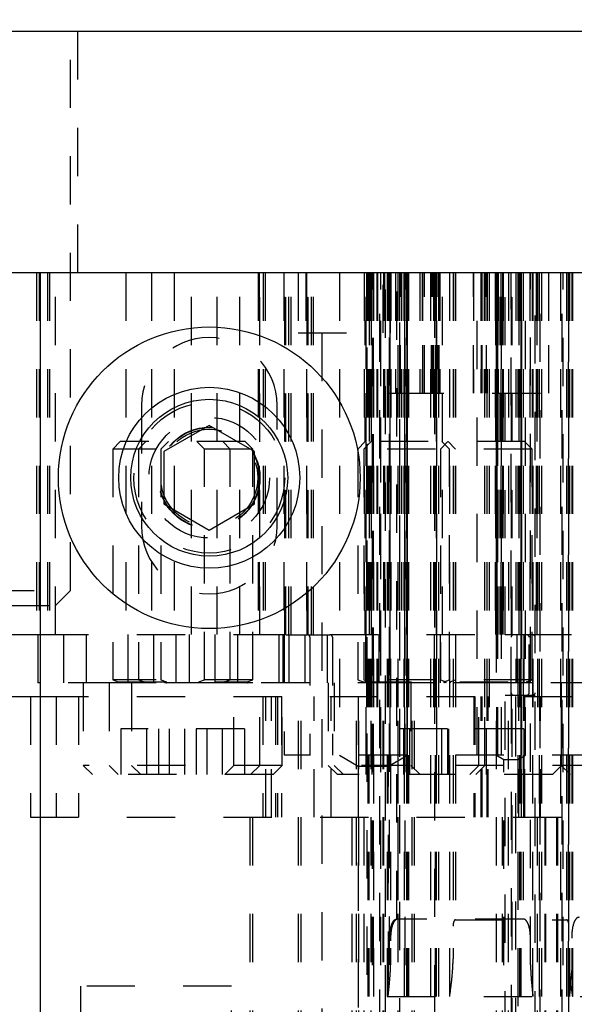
# Model space of a CAD drawing. Header units: inches. Extents: x 1880 to 2363, y -453 to -54.
# Tile 482 of 656: x 1924.66 to 1925.81, y -148.96 to -146.92. Entities that reach past the tile are written whole.
import ezdxf

# ---------------------------------------------------------------- set-up
doc = ezdxf.new("R2010")
doc.units = ezdxf.units.IN
doc.header["$LTSCALE"] = 0.5
doc.header["$MEASUREMENT"] = 0
doc.linetypes.add('HIDDEN', pattern=[0.225, 0.15, -0.075])
doc.layers.add('SID-M-H', color=4, linetype='HIDDEN')
doc.layers.add('SID-M-S', color=105, linetype='Continuous')

msp = doc.modelspace()

# ---------------------------------------------------------------- linework, layer by layer
at = {"layer": 'SID-M-H'}
for p, q in [((1924.78042, -147.4432), (1924.78042, -145.3832)), ((1924.76492, -148.10195), (1924.76492, -146.89497)), ((1924.69492, -147.4432), (1924.69492, -148.1932)), ((1924.70028, -147.4432), (1924.70028, -148.1932)), ((1924.71768, -147.4432), (1924.71768, -148.1932)), ((1924.72178, -147.4432), (1924.72178, -148.1932)), ((1924.73367, -148.1932), (1924.73367, -147.4432)), ((1924.87942, -147.4432), (1924.87942, -148.1932)), ((1924.93281, -147.4432), (1924.93281, -148.1932)), ((1924.97942, -147.4432), (1924.97942, -148.1932)), ((1925.01542, -148.1932), (1925.01542, -147.4432)), ((1925.06881, -148.1932), (1925.06881, -147.4432)), ((1925.11542, -148.1932), (1925.11542, -147.4432)), ((1925.15354, -147.4432), (1925.15354, -148.1932)), ((1925.15548, -147.4432), (1925.15548, -148.1932)), ((1925.15742, -148.1937), (1925.15742, -147.4432)), ((1925.16396, -147.4432), (1925.16396, -148.1932)), ((1925.16838, -147.4432), (1925.16838, -148.1932)), ((1925.20693, -147.4432), (1925.20693, -148.1932)), ((1925.20887, -148.1932), (1925.20887, -147.4432)), ((1925.21081, -148.1937), (1925.21081, -147.4432)), ((1925.21735, -148.1932), (1925.21735, -147.4432)), ((1925.22176, -148.1932), (1925.22176, -147.4432)), ((1925.2368, -147.4432), (1925.2368, -147.5682)), ((1925.25242, -147.4432), (1925.25242, -147.5682)), ((1925.25354, -147.4432), (1925.25354, -148.1932)), ((1925.25548, -148.1932), (1925.25548, -147.4432)), ((1925.25742, -148.1937), (1925.25742, -147.4432)), ((1925.26396, -148.1932), (1925.26396, -147.4432)), ((1925.26838, -148.1932), (1925.26838, -147.4432)), ((1925.32211, -147.4432), (1925.32211, -148.4432)), ((1925.37354, -147.4432), (1925.37354, -148.1932)), ((1925.37548, -148.1932), (1925.37548, -147.4432)), ((1925.37742, -148.4432), (1925.37742, -147.4432)), ((1925.37781, -147.4432), (1925.37781, -148.4432)), ((1925.37981, -147.4432), (1925.37981, -148.4432)), ((1925.38081, -147.4432), (1925.38081, -149.5082)), ((1925.38281, -147.4432), (1925.38281, -149.5082)), ((1925.38396, -148.1932), (1925.38396, -147.4432)), ((1925.38581, -147.4432), (1925.38581, -148.4432)), ((1925.38692, -147.4432), (1925.38692, -148.1932)), ((1925.38781, -147.4432), (1925.38781, -148.4432)), ((1925.38838, -148.1932), (1925.38838, -147.4432)), ((1925.39081, -150.4782), (1925.39081, -147.4432)), ((1925.39142, -147.4432), (1925.39142, -148.4432)), ((1925.39242, -147.4432), (1925.39242, -149.5082)), ((1925.39281, -150.4782), (1925.39281, -147.4432)), ((1925.39912, -147.4432), (1925.39912, -148.4432)), ((1925.39942, -147.4432), (1925.39942, -148.1932)), ((1925.40112, -147.4432), (1925.40112, -148.4432)), ((1925.40581, -153.2282), (1925.40581, -147.4432)), ((1925.40742, -148.4432), (1925.40742, -147.4432)), ((1925.40781, -150.4782), (1925.40781, -147.4432)), ((1925.41242, -147.5682), (1925.41242, -147.4432)), ((1925.41354, -147.4432), (1925.41354, -148.1932)), ((1925.41548, -147.4432), (1925.41548, -148.1932)), ((1925.41742, -150.9782), (1925.41742, -147.4432)), ((1925.42081, -147.4432), (1925.42081, -148.9432)), ((1925.42192, -147.4432), (1925.42192, -147.6932)), ((1925.42281, -148.9432), (1925.42281, -147.4432)), ((1925.42396, -147.4432), (1925.42396, -148.1932)), ((1925.42439, -147.4432), (1925.42439, -147.6932)), ((1925.42456, -147.4432), (1925.42456, -148.4432)), ((1925.42581, -148.87725), (1925.42581, -147.4432)), ((1925.42742, -148.4432), (1925.42742, -147.4432)), ((1925.42781, -147.4432), (1925.42781, -148.87725)), ((1925.42805, -147.5682), (1925.42805, -147.4432)), ((1925.42838, -147.4432), (1925.42838, -148.1932)), ((1925.43842, -147.4432), (1925.43842, -147.6932)), ((1925.44081, -148.78248), (1925.44081, -147.4432)), ((1925.44281, -147.4432), (1925.44281, -148.78248)), ((1925.44342, -147.6932), (1925.44342, -147.4432)), ((1925.44647, -147.4432), (1925.44647, -148.1932)), ((1925.44742, -149.44671), (1925.44742, -147.4432)), ((1925.44842, -147.6932), (1925.44842, -147.4432)), ((1925.45088, -147.4432), (1925.45088, -148.1932)), ((1925.45536, -147.4432), (1925.45536, -148.4432)), ((1925.45564, -147.4432), (1925.45564, -148.4432)), ((1925.45628, -147.4432), (1925.45628, -149.5232)), ((1925.45742, -148.4432), (1925.45742, -147.4432)), ((1925.45801, -150.4782), (1925.45801, -147.4432)), ((1925.45828, -150.4782), (1925.45828, -147.4432)), ((1925.45936, -147.4432), (1925.45936, -148.1932)), ((1925.461, -147.4432), (1925.461, -149.51827)), ((1925.46123, -147.4432), (1925.46123, -148.4432)), ((1925.46128, -147.4432), (1925.46128, -149.51847)), ((1925.4613, -147.4432), (1925.4613, -149.51831)), ((1925.4613, -148.1932), (1925.4613, -147.4432)), ((1925.46201, -148.4432), (1925.46201, -147.4432)), ((1925.46228, -148.4432), (1925.46228, -147.4432)), ((1925.46274, -148.4432), (1925.46274, -147.4432)), ((1925.46413, -147.4432), (1925.46413, -149.5232)), ((1925.46492, -147.4432), (1925.46492, -148.4432)), ((1925.46521, -147.4432), (1925.46521, -149.51898)), ((1925.48842, -147.4432), (1925.48842, -147.6932)), ((1925.49342, -147.4432), (1925.49342, -147.6932)), ((1925.49381, -147.4432), (1925.49381, -147.6932)), ((1925.49481, -147.6932), (1925.49481, -147.4432)), ((1925.49842, -147.6932), (1925.49842, -147.4432)), ((1925.51049, -147.4432), (1925.51049, -149.5232)), ((1925.51244, -147.6932), (1925.51244, -147.4432)), ((1925.51492, -147.6932), (1925.51492, -147.4432)), ((1925.51678, -147.4432), (1925.51678, -148.4432)), ((1925.51681, -147.4432), (1925.51681, -147.6932)), ((1925.51748, -147.4432), (1925.51748, -148.4432)), ((1925.51781, -147.6932), (1925.51781, -147.4432)), ((1925.51942, -150.9782), (1925.51942, -147.4432)), ((1925.52007, -147.4432), (1925.52007, -149.50891)), ((1925.52181, -147.6932), (1925.52181, -147.4432)), ((1925.52242, -147.4432), (1925.52242, -149.5082)), ((1925.52281, -147.6932), (1925.52281, -147.4432)), ((1925.52292, -148.1932), (1925.52292, -147.4432)), ((1925.52342, -148.4432), (1925.52342, -147.4432)), ((1925.52681, -147.6932), (1925.52681, -147.4432)), ((1925.52742, -147.4432), (1925.52742, -149.5632)), ((1925.52781, -147.4432), (1925.52781, -147.6932)), ((1925.52869, -147.6932), (1925.52869, -147.4432)), ((1925.52969, -147.4432), (1925.52969, -147.6932)), ((1925.53542, -148.1932), (1925.53542, -147.4432)), ((1925.55042, -148.9432), (1925.55042, -147.4432)), ((1925.55742, -147.4432), (1925.55742, -148.86525)), ((1925.55808, -147.4432), (1925.55808, -148.1932)), ((1925.56242, -147.4432), (1925.56242, -148.78399)), ((1925.59942, -147.4432), (1925.59942, -147.6932)), ((1925.59978, -147.6932), (1925.59978, -147.4432)), ((1925.60742, -148.4432), (1925.60742, -147.4432)), ((1925.61492, -147.4432), (1925.61492, -147.6932)), ((1925.61592, -147.6932), (1925.61592, -147.4432)), ((1925.61681, -147.4432), (1925.61681, -147.6932)), ((1925.61781, -147.6932), (1925.61781, -147.4432)), ((1925.62181, -147.4432), (1925.62181, -147.6932)), ((1925.62242, -147.4432), (1925.62242, -148.4432)), ((1925.62281, -147.4432), (1925.62281, -147.6932)), ((1925.62681, -147.6932), (1925.62681, -147.4432)), ((1925.62742, -147.4432), (1925.62742, -148.4432)), ((1925.62781, -147.4432), (1925.62781, -147.6932)), ((1925.63242, -147.4432), (1925.63242, -148.4432)), ((1925.6442, -147.4432), (1925.6442, -148.1932)), ((1925.64604, -147.4432), (1925.64604, -148.1932)), ((1925.64614, -148.1932), (1925.64614, -147.4432)), ((1925.64647, -148.1932), (1925.64647, -147.4432)), ((1925.64742, -149.07171), (1925.64742, -147.4432)), ((1925.64798, -147.4432), (1925.64798, -148.1932)), ((1925.64808, -148.4432), (1925.64808, -147.4432)), ((1925.64981, -147.6932), (1925.64981, -147.4432)), ((1925.64992, -148.4432), (1925.64992, -147.4432)), ((1925.65081, -147.4432), (1925.65081, -147.6932)), ((1925.65088, -148.1932), (1925.65088, -147.4432)), ((1925.65462, -148.1932), (1925.65462, -147.4432)), ((1925.65646, -147.4432), (1925.65646, -148.1932)), ((1925.65742, -148.4432), (1925.65742, -147.4432)), ((1925.65903, -148.1932), (1925.65903, -147.4432)), ((1925.65936, -148.1932), (1925.65936, -147.4432)), ((1925.65992, -147.4432), (1925.65992, -148.1932)), ((1925.66088, -147.4432), (1925.66088, -148.1932)), ((1925.6613, -148.1932), (1925.6613, -147.4432)), ((1925.66492, -148.1937), (1925.66492, -147.4432)), ((1925.67242, -147.4432), (1925.67242, -148.1932)), ((1925.67742, -148.3187), (1925.67742, -147.4432)), ((1925.67808, -148.1932), (1925.67808, -147.4432)), ((1925.67992, -148.1937), (1925.67992, -147.4432)), ((1925.68742, -147.4432), (1925.68742, -148.2932)), ((1925.69149, -147.4432), (1925.69149, -149.51455)), ((1925.69315, -147.4432), (1925.69315, -148.1932)), ((1925.69408, -148.1932), (1925.69408, -147.4432)), ((1925.69503, -147.4432), (1925.69503, -149.5141)), ((1925.6975, -147.4432), (1925.6975, -149.51378)), ((1925.69808, -148.4432), (1925.69808, -147.4432)), ((1925.6986, -147.4432), (1925.6986, -148.1932)), ((1925.69992, -148.4432), (1925.69992, -147.4432)), ((1925.70281, -147.4432), (1925.70281, -148.78248)), ((1925.70742, -148.4432), (1925.70742, -147.4432)), ((1925.71647, -147.4432), (1925.71647, -148.1932)), ((1925.71781, -148.87725), (1925.71781, -147.4432)), ((1925.72088, -147.4432), (1925.72088, -148.1932)), ((1925.72242, -147.4432), (1925.72242, -148.4432)), ((1925.72281, -148.9432), (1925.72281, -147.4432)), ((1925.72742, -149.43171), (1925.72742, -147.4432)), ((1925.72936, -147.4432), (1925.72936, -148.1932)), ((1925.7313, -148.1932), (1925.7313, -147.4432)), ((1925.73242, -147.4432), (1925.73242, -148.4432)), ((1925.73581, -147.4432), (1925.73581, -149.50885)), ((1925.73781, -153.2282), (1925.73781, -147.4432)), ((1925.74081, -147.4432), (1925.74081, -149.5082)), ((1925.75506, -147.4432), (1925.75506, -147.6932)), ((1925.75542, -147.6932), (1925.75542, -147.4432)), ((1925.78018, -147.4432), (1925.78018, -149.5082)), ((1925.78318, -153.2282), (1925.78318, -147.4432)), ((1925.78518, -150.4782), (1925.78518, -147.4432)), ((1925.79242, -147.4432), (1925.79242, -149.5082)), ((1925.79544, -147.4432), (1925.79544, -149.50848)), ((1925.79652, -149.7282), (1925.79652, -147.4432)), ((1925.79742, -153.2282), (1925.79742, -147.4432)), ((1925.79818, -147.4432), (1925.79818, -148.9432)), ((1925.7985, -147.4432), (1925.7985, -149.5082)), ((1925.80318, -147.4432), (1925.80318, -148.87725)), ((1925.80442, -147.4432), (1925.80442, -148.9432)), ((1925.2368, -147.5682), (1925.42805, -147.5682)), ((1925.28552, -147.5682), (1925.28552, -149.0982)), ((1925.37932, -149.0982), (1925.37932, -147.5682)), ((1925.42192, -147.6932), (1925.49381, -147.6932)), ((1925.43842, -147.6932), (1925.75542, -147.6932)), ((1924.91192, -147.7182), (1924.91192, -147.9682)), ((1925.19292, -147.9682), (1925.19292, -147.7182)), ((1924.86792, -147.7932), (1924.85242, -147.8087)), ((1925.12692, -147.7932), (1924.86792, -147.7932)), ((1924.92131, -147.7932), (1924.90581, -147.8087)), ((1924.96792, -147.7932), (1924.95242, -147.8087)), ((1925.04242, -147.8087), (1925.02692, -147.7932)), ((1925.09581, -147.8087), (1925.08031, -147.7932)), ((1925.14242, -147.8087), (1925.12692, -147.7932)), ((1925.37542, -147.7932), (1925.35992, -147.8087)), ((1925.38792, -147.7932), (1925.37242, -147.8087)), ((1925.70558, -147.7932), (1925.37542, -147.7932)), ((1925.54658, -147.7932), (1925.53108, -147.8087)), ((1925.54992, -147.8087), (1925.53442, -147.7932)), ((1925.56242, -147.8087), (1925.54692, -147.7932)), ((1925.72108, -147.8087), (1925.70558, -147.7932)), ((1925.14242, -147.8087), (1924.85242, -147.8087)), ((1924.85242, -147.8087), (1924.85242, -148.28717)), ((1924.90581, -147.8087), (1924.90581, -148.28717)), ((1924.95242, -147.8087), (1924.95242, -148.28717)), ((1925.04242, -148.28717), (1925.04242, -147.8087)), ((1925.09581, -148.28717), (1925.09581, -147.8087)), ((1925.14242, -148.28717), (1925.14242, -147.8087)), ((1925.72108, -147.8087), (1925.35992, -147.8087)), ((1925.35992, -147.8087), (1925.35992, -148.28717)), ((1925.37242, -147.8087), (1925.37242, -148.28717)), ((1925.53108, -147.8087), (1925.53108, -148.28717)), ((1925.54992, -148.28717), (1925.54992, -147.8087)), ((1925.72108, -148.28717), (1925.72108, -147.8087)), ((1924.38992, -148.10195), (1924.76492, -148.10195)), ((1924.73367, -148.1332), (1924.76492, -148.10195)), ((1924.42117, -148.1332), (1924.73367, -148.1332)), ((1924.70242, -148.1932), (1926.95242, -148.1932)), ((1924.75081, -148.1932), (1924.75081, -148.2932)), ((1924.79742, -148.1932), (1924.79742, -148.2932)), ((1924.88345, -148.1932), (1924.88345, -148.2932)), ((1924.93683, -148.1932), (1924.93683, -148.2932)), ((1924.98345, -148.1932), (1924.98345, -148.2932)), ((1925.0114, -148.2932), (1925.0114, -148.1932)), ((1925.06478, -148.2932), (1925.06478, -148.1932)), ((1925.1114, -148.2932), (1925.1114, -148.1932)), ((1925.20742, -148.1937), (1925.15742, -148.1937)), ((1925.19742, -148.2932), (1925.19742, -148.1932)), ((1925.20492, -148.1932), (1925.20492, -148.2932)), ((1925.20742, -148.1937), (1925.20742, -148.4432)), ((1925.21081, -148.1937), (1925.25581, -148.1937)), ((1925.21742, -148.1932), (1925.21742, -148.2932)), ((1925.25081, -148.2932), (1925.25081, -148.1932)), ((1925.25742, -148.1937), (1925.30242, -148.1937)), ((1925.29742, -148.2932), (1925.29742, -148.1932)), ((1925.37608, -148.1932), (1925.37608, -148.2932)), ((1925.39095, -148.1932), (1925.39095, -148.2932)), ((1925.40345, -148.1932), (1925.40345, -148.2932)), ((1925.5189, -148.2932), (1925.5189, -148.1932)), ((1925.5314, -148.2932), (1925.5314, -148.1932)), ((1925.56211, -148.1932), (1925.56211, -148.2932)), ((1925.72742, -148.1937), (1925.66492, -148.1937)), ((1925.69006, -148.2932), (1925.69006, -148.1932)), ((1925.70492, -148.2932), (1925.70492, -148.1932)), ((1925.71742, -148.2932), (1925.71742, -148.1932)), ((1925.26081, -148.1987), (1925.26081, -148.4432)), ((1925.30742, -148.1987), (1925.30742, -148.4432)), ((1925.71492, -148.3137), (1925.71492, -148.1987)), ((1926.85992, -148.2932), (1924.70242, -148.2932)), ((1924.79142, -148.2932), (1924.79142, -148.4642)), ((1924.84481, -148.2932), (1924.84481, -148.4642)), ((1925.14242, -148.28717), (1924.85242, -148.28717)), ((1924.85242, -148.28717), (1924.86373, -148.29128)), ((1925.14242, -148.29281), (1924.85242, -148.29281)), ((1924.85242, -148.29281), (1924.85242, -148.2932)), ((1924.86373, -148.29128), (1925.13112, -148.29128)), ((1924.89142, -148.2932), (1924.89142, -148.4642)), ((1924.90581, -148.28717), (1924.91711, -148.29128)), ((1924.90581, -148.29281), (1924.90581, -148.2932)), ((1924.95242, -148.28717), (1924.96373, -148.29128)), ((1924.95242, -148.29281), (1924.95242, -148.2932)), ((1925.03112, -148.29128), (1925.04242, -148.28717)), ((1925.04242, -148.2932), (1925.04242, -148.29281)), ((1925.0845, -148.29128), (1925.09581, -148.28717)), ((1925.09581, -148.2932), (1925.09581, -148.29281)), ((1925.10342, -148.4642), (1925.10342, -148.2932)), ((1925.13112, -148.29128), (1925.14242, -148.28717)), ((1925.14242, -148.2932), (1925.14242, -148.29281)), ((1925.15681, -148.4642), (1925.15681, -148.2932)), ((1925.20342, -148.4642), (1925.20342, -148.2932)), ((1925.29892, -148.2932), (1925.29892, -148.4642)), ((1925.31142, -148.2932), (1925.31142, -148.4642)), ((1925.72108, -148.28717), (1925.35992, -148.28717)), ((1925.35992, -148.28717), (1925.37123, -148.29128)), ((1925.72108, -148.29281), (1925.35992, -148.29281)), ((1925.35992, -148.29281), (1925.35992, -148.2932)), ((1925.37123, -148.29128), (1925.70978, -148.29128)), ((1925.37242, -148.28717), (1925.38373, -148.29128)), ((1925.37242, -148.29281), (1925.37242, -148.2932)), ((1925.47008, -148.2932), (1925.47008, -148.4642)), ((1925.53108, -148.28717), (1925.54239, -148.29128)), ((1925.53108, -148.29281), (1925.53108, -148.2932)), ((1925.53862, -148.29128), (1925.54992, -148.28717)), ((1925.54992, -148.2932), (1925.54992, -148.29281)), ((1925.55112, -148.29128), (1925.56242, -148.28717)), ((1925.61092, -148.4642), (1925.61092, -148.2932)), ((1925.62342, -148.4642), (1925.62342, -148.2932)), ((1925.70978, -148.29128), (1925.72108, -148.28717)), ((1925.72108, -148.2932), (1925.72108, -148.29281)), ((1925.78142, -148.2932), (1925.78142, -148.4642)), ((1925.78208, -148.4642), (1925.78208, -148.2932)), ((1924.68192, -148.32171), (1924.68192, -148.57171)), ((1924.70242, -148.32171), (1926.95242, -148.32171)), ((1924.73531, -148.32171), (1924.73531, -148.57171)), ((1924.78192, -148.32171), (1924.78192, -148.57171)), ((1925.16331, -148.32171), (1925.16331, -148.57171)), ((1925.16983, -148.57171), (1925.16983, -148.32171)), ((1925.18136, -148.57171), (1925.18136, -148.32171)), ((1925.18942, -148.32171), (1925.18942, -148.57171)), ((1925.19384, -148.32171), (1925.19384, -148.57171)), ((1925.20192, -148.32171), (1925.20192, -148.57171)), ((1925.23742, -149.07171), (1925.23742, -148.32171)), ((1925.24242, -149.07171), (1925.24242, -148.32171)), ((1925.26975, -148.57171), (1925.26975, -148.32171)), ((1925.30491, -148.57171), (1925.30491, -148.32171)), ((1925.35742, -149.07171), (1925.35742, -148.32171)), ((1925.36058, -148.32171), (1925.36058, -148.57171)), ((1925.36242, -149.07171), (1925.36242, -148.32171)), ((1925.38742, -149.07171), (1925.38742, -148.32171)), ((1925.41242, -149.07171), (1925.41242, -148.32171)), ((1925.41389, -149.07171), (1925.41389, -148.32171)), ((1925.44389, -149.07171), (1925.44389, -148.32171)), ((1925.47242, -149.07171), (1925.47242, -148.32171)), ((1925.47742, -149.07171), (1925.47742, -148.32171)), ((1925.60058, -148.32171), (1925.60058, -148.57171)), ((1925.60242, -148.32171), (1925.60242, -148.57171)), ((1925.61586, -148.57171), (1925.61586, -148.32171)), ((1925.6177, -148.57171), (1925.6177, -148.32171)), ((1925.62808, -148.57171), (1925.62808, -148.32171)), ((1925.62992, -148.57171), (1925.62992, -148.32171)), ((1925.66492, -149.43171), (1925.66492, -148.3187)), ((1925.66492, -148.3187), (1925.72742, -148.3187)), ((1925.67242, -149.07171), (1925.67242, -148.32171)), ((1925.67742, -148.3187), (1925.67742, -149.46871)), ((1925.67992, -149.44671), (1925.67992, -148.3187)), ((1925.68642, -148.32171), (1925.68642, -148.57171)), ((1925.68742, -149.44585), (1925.68742, -148.3187)), ((1925.69357, -148.57171), (1925.69357, -148.32171)), ((1925.69892, -148.57171), (1925.69892, -148.32171)), ((1925.70402, -148.57171), (1925.70402, -148.32171)), ((1925.70587, -148.57171), (1925.70587, -148.32171)), ((1925.73678, -148.57171), (1925.73678, -148.32171)), ((1925.73862, -148.57171), (1925.73862, -148.32171)), ((1925.12555, -148.3882), (1924.8693, -148.3882)), ((1924.8693, -148.3882), (1924.8693, -148.4832)), ((1924.92268, -148.3882), (1924.92268, -148.4832)), ((1924.94742, -148.3882), (1924.94742, -148.4832)), ((1924.9693, -148.3882), (1924.9693, -148.4832)), ((1925.00081, -148.3882), (1925.00081, -148.4832)), ((1925.02555, -148.3882), (1925.02555, -148.4832)), ((1925.04742, -148.3882), (1925.04742, -148.4832)), ((1925.07893, -148.3882), (1925.07893, -148.4832)), ((1925.12555, -148.3882), (1925.12555, -148.4832)), ((1925.54555, -148.3882), (1925.3768, -148.3882)), ((1925.3768, -148.3882), (1925.3768, -148.4832)), ((1925.3893, -148.3882), (1925.3893, -148.4832)), ((1925.45492, -148.3882), (1925.45492, -148.4832)), ((1925.46742, -148.3882), (1925.46742, -148.4832)), ((1925.53305, -148.3882), (1925.53305, -148.4832)), ((1925.54555, -148.3882), (1925.54555, -148.4832)), ((1925.70421, -148.3882), (1925.54796, -148.3882)), ((1925.54796, -148.3882), (1925.54796, -148.4832)), ((1925.62608, -148.3882), (1925.62608, -148.4832)), ((1925.70421, -148.3882), (1925.70421, -148.4832)), ((1926.26242, -148.4432), (1925.20742, -148.4432)), ((1925.32211, -148.4432), (1925.36092, -148.46561)), ((1925.42392, -148.46561), (1925.46274, -148.4432)), ((1925.64742, -148.4432), (1925.66242, -148.45186)), ((1925.66242, -148.45186), (1925.69242, -148.45186)), ((1925.66242, -150.4782), (1925.66242, -148.45186)), ((1925.69242, -148.45186), (1925.70742, -148.4432)), ((1925.69242, -149.5632), (1925.69242, -148.45186)), ((1925.20342, -148.4642), (1924.79142, -148.4642)), ((1924.79142, -148.4642), (1924.81042, -148.4832)), ((1924.84481, -148.4642), (1924.86381, -148.4832)), ((1924.89142, -148.4642), (1924.91042, -148.4832)), ((1925.08442, -148.4832), (1925.10342, -148.4642)), ((1925.13781, -148.4832), (1925.15681, -148.4642)), ((1925.18442, -148.4832), (1925.20342, -148.4642)), ((1925.46742, -148.4642), (1925.29892, -148.4642)), ((1925.29892, -148.4642), (1925.31792, -148.4832)), ((1925.31142, -148.4642), (1925.33042, -148.4832)), ((1925.36092, -148.46561), (1925.42392, -148.46561)), ((1925.36092, -148.46561), (1925.36092, -149.5082)), ((1925.42392, -149.5082), (1925.42392, -148.46561)), ((1926.86342, -148.4642), (1925.47008, -148.4642)), ((1925.47008, -148.4642), (1925.48908, -148.4832)), ((1925.59192, -148.4832), (1925.61092, -148.4642)), ((1925.60442, -148.4832), (1925.62342, -148.4642)), ((1925.76308, -148.4832), (1925.78208, -148.4642)), ((1925.78142, -148.4642), (1925.80042, -148.4832)), ((1925.18442, -148.4832), (1924.81042, -148.4832)), ((1925.76308, -148.4832), (1925.31792, -148.4832)), ((1926.32442, -148.4832), (1925.80042, -148.4832)), ((1924.68192, -148.57171), (1926.97292, -148.57171)), ((1925.13742, -149.07171), (1925.13742, -148.57171)), ((1925.14242, -149.07171), (1925.14242, -148.57171)), ((1925.34831, -149.07171), (1925.34831, -148.57171)), ((1925.37331, -149.07171), (1925.37331, -148.57171)), ((1925.65992, -149.07171), (1925.65992, -148.57171)), ((1925.73242, -149.07171), (1925.73242, -148.57171)), ((1925.74831, -149.07171), (1925.74831, -148.57171)), ((1925.74913, -149.07171), (1925.74913, -148.57171)), ((1925.77242, -149.07171), (1925.77242, -148.57171)), ((1925.77331, -149.07171), (1925.77331, -148.57171)), ((1925.77413, -149.07171), (1925.77413, -148.57171)), ((1925.70281, -148.78248), (1925.44081, -148.78248)), ((1925.56242, -148.78399), (1925.79242, -148.78399)), ((1925.09857, -148.92171), (1924.78607, -148.92171)), ((1924.78607, -148.92171), (1924.78607, -149.07171)), ((1925.09857, -149.07171), (1925.09857, -148.92171)), ((1925.42081, -148.9432), (1926.23108, -148.9432))]:
    msp.add_line(p, q, dxfattribs=at)
for radius in [0.15625, 0.125, 0.10497, 0.1047, 0.10418, 0.1005]:
    msp.add_circle((1925.05242, -147.8682), radius, dxfattribs=at)
for centre, radius, start, end in [((1925.05242, -147.7182), 0.1405, 0, 180), ((1925.05242, -147.9682), 0.1405, 180, 0), ((1925.25581, -148.1987), 0.005, 0, 90), ((1925.30242, -148.1987), 0.005, 0, 90), ((1925.68242, -148.1987), 0.005, 90, 180), ((1925.70992, -148.1987), 0.005, 0, 90), ((1925.72242, -148.1987), 0.005, 0, 90), ((1924.86346, -148.29202), 0.000787, 270, 70), ((1924.91684, -148.29202), 0.000787, 270, 70), ((1924.96346, -148.29202), 0.000787, 270, 70), ((1925.03139, -148.29202), 0.000787, 110, 270), ((1925.08477, -148.29202), 0.000787, 110, 270), ((1925.13139, -148.29202), 0.000787, 110, 270), ((1925.37096, -148.29202), 0.000787, 270, 70), ((1925.38346, -148.29202), 0.000787, 270, 70), ((1925.53889, -148.29202), 0.000787, 110, 270), ((1925.54212, -148.29202), 0.000787, 270, 70), ((1925.55139, -148.29202), 0.000787, 110, 270), ((1925.71005, -148.29202), 0.000787, 110, 270), ((1925.68242, -148.3137), 0.005, 180, 270), ((1925.70992, -148.3137), 0.005, 270, 0), ((1925.72242, -148.3137), 0.005, 270, 0)]:
    msp.add_arc(centre, radius, start, end, dxfattribs=at)
for points, knots in [([(1925.42581, -148.82745), (1925.42609, -148.81772), (1925.42643, -148.80581), (1925.43066, -148.79238), (1925.43318, -148.78737), (1925.43621, -148.78417), (1925.43848, -148.78272), (1925.44015, -148.78255), (1925.44081, -148.78248)], [0, 0, 0, 0, 0.5736036, 0.7018717, 0.8487827, 0.9053746, 0.9625129, 1, 1, 1, 1]), ([(1925.44281, -148.78248), (1925.44212, -148.78256), (1925.44058, -148.78272), (1925.43803, -148.78426), (1925.43464, -148.78806), (1925.42919, -148.80055), (1925.42793, -148.8146), (1925.42782, -148.82574), (1925.42781, -148.82745)], [0, 0, 0, 0, 0.0392001, 0.0877497, 0.168094, 0.3389044, 0.8988488, 1, 1, 1, 1]), ([(1925.56242, -148.78399), (1925.56219, -148.78401), (1925.56168, -148.78407), (1925.56083, -148.78458), (1925.55953, -148.78605), (1925.55778, -148.79037), (1925.55757, -148.7945), (1925.55742, -148.79743)], [0, 0, 0, 0, 0.0425668, 0.0955599, 0.184568, 0.4204107, 1, 1, 1, 1]), ([(1925.71781, -148.82745), (1925.71753, -148.81772), (1925.71718, -148.80581), (1925.71296, -148.79238), (1925.71043, -148.78737), (1925.70741, -148.78417), (1925.70513, -148.78272), (1925.70347, -148.78255), (1925.70281, -148.78248)], [0, 0, 0, 0, 0.5736036, 0.7018717, 0.8487827, 0.9053746, 0.9625129, 1, 1, 1, 1]), ([(1925.79742, -148.79743), (1925.79727, -148.79422), (1925.79709, -148.79042), (1925.79537, -148.78635), (1925.79453, -148.78506), (1925.79356, -148.78427), (1925.79292, -148.78401), (1925.79252, -148.78399), (1925.79242, -148.78399)], [0, 0, 0, 0, 0.628394, 0.7432336, 0.8730759, 0.9268076, 0.9811217, 1, 1, 1, 1]), ([(1925.81818, -148.77896), (1925.81748, -148.77903), (1925.81591, -148.7792), (1925.81332, -148.78075), (1925.80989, -148.78457), (1925.80448, -148.79692), (1925.80328, -148.81046), (1925.80319, -148.82108), (1925.80318, -148.82243)], [0, 0, 0, 0, 0.0409709, 0.0917018, 0.1752702, 0.3513996, 0.9175345, 1, 1, 1, 1]), ([(1925.55042, -148.9432), (1925.55046, -148.94293), (1925.55156, -148.93419), (1925.55422, -148.91279), (1925.557, -148.88703), (1925.55733, -148.86986), (1925.55742, -148.86525)], [0, 0, 0, 0, 0.0105464, 0.335859, 0.8220311, 1, 1, 1, 1]), ([(1925.79742, -148.86525), (1925.79751, -148.86986), (1925.79785, -148.88703), (1925.80062, -148.91279), (1925.80328, -148.93419), (1925.80439, -148.94293), (1925.80442, -148.9432)], [0, 0, 0, 0, 0.1779689, 0.664141, 0.9894536, 1, 1, 1, 1]), ([(1925.42281, -148.9432), (1925.42284, -148.94293), (1925.42368, -148.93502), (1925.42565, -148.91632), (1925.42756, -148.89458), (1925.42776, -148.88055), (1925.42781, -148.87725)], [0, 0, 0, 0, 0.0124988, 0.3593786, 0.8493807, 1, 1, 1, 1]), ([(1925.71781, -148.87725), (1925.71786, -148.88055), (1925.71806, -148.89458), (1925.71997, -148.91632), (1925.72193, -148.93502), (1925.72278, -148.94293), (1925.72281, -148.9432)], [0, 0, 0, 0, 0.1506193, 0.6406214, 0.9875012, 1, 1, 1, 1]), ([(1925.80318, -148.87725), (1925.80313, -148.88055), (1925.80289, -148.89707), (1925.80076, -148.91883), (1925.79879, -148.93752), (1925.79821, -148.94293), (1925.79818, -148.9432)], [0, 0, 0, 0, 0.1506346, 0.7541261, 0.9874999, 1, 1, 1, 1])]:
    msp.add_open_spline(points, degree=3, knots=knots, dxfattribs=at)
at = {"layer": 'SID-M-S'}
for p, q in [((1918.82742, -146.9432), (1932.82742, -146.9432)), ((1922.57742, -147.4432), (1929.07742, -147.4432)), ((1924.70242, -147.4432), (1924.70242, -149.7982)), ((1925.05242, -147.75995), (1924.95867, -147.81408)), ((1925.14617, -147.81408), (1925.05242, -147.75995)), ((1924.95867, -147.81408), (1924.95867, -147.92233)), ((1925.14617, -147.92233), (1925.14617, -147.81408)), ((1924.95867, -147.92233), (1925.05242, -147.97646)), ((1925.05242, -147.97646), (1925.14617, -147.92233)), ((1922.57742, -148.1932), (1924.70242, -148.1932)), ((1924.69742, -148.1932), (1924.69742, -148.2932)), ((1924.70242, -148.2932), (1924.69742, -148.2932)), ((1922.57742, -148.32171), (1924.70242, -148.32171))]:
    msp.add_line(p, q, dxfattribs=at)
for radius in [0.3125, 0.1875, 0.1625]:
    msp.add_circle((1925.05242, -147.8682), radius, dxfattribs=at)

doc.saveas('drawing.dxf')
